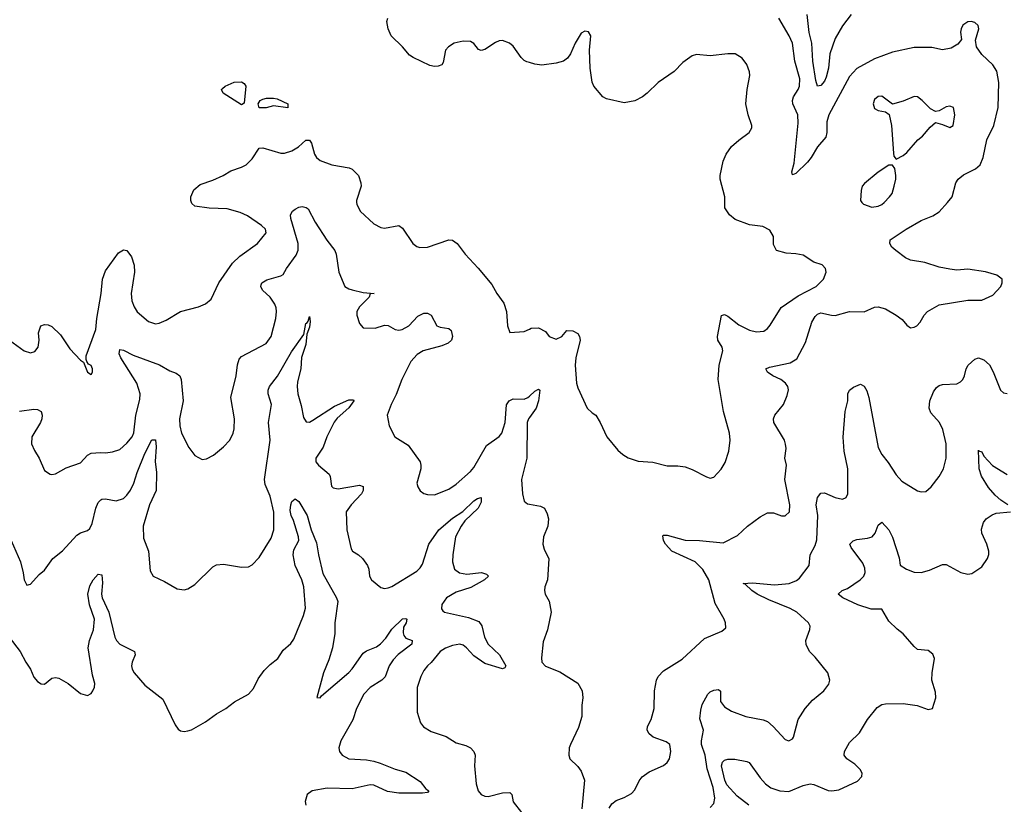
# Model space of a CAD drawing. Header units: inches. Extents: x 2001573 to 2220545, y 644482 to 846830.
# Tile 593 of 656: x 2137150 to 2142655, y 706635 to 711021. Entities that reach past the tile are written whole.
import ezdxf

# ---------------------------------------------------------------- set-up
doc = ezdxf.new("R2010")
doc.units = ezdxf.units.IN
doc.header["$MEASUREMENT"] = 0
for name, color, linetype in [('C1730', 7, 'Continuous'), ('C1731', 7, 'Continuous'), ('C1740', 7, 'Continuous'), ('C1741', 7, 'Continuous')]:
    doc.layers.add(name, color=color, linetype=linetype)

msp = doc.modelspace()

# ---------------------------------------------------------------- linework, layer by layer
at = {"layer": 'C1730', "color": 5}
for points, elevation in [([(2137093, 709230), (2137174.8, 709170), (2137210, 709158.4), (2137234.6, 709165.4), (2137253.6, 709190), (2137258.4, 709230), (2137255.1, 709270), (2137269.3, 709310), (2137290, 709317.3), (2137310, 709315.5), (2137330, 709306), (2137378.7, 709258.7), (2137430, 709180.7), (2137490, 709118), (2137506.4, 709106.4), (2137530, 709051.3), (2137550, 709038), (2137557.2, 709050), (2137558, 709070), (2137550, 709088.7), (2137536, 709096), (2137526, 709110), (2137521.2, 709121.2), (2137522.7, 709142.7), (2137575.7, 709290), (2137581.2, 709350), (2137605.7, 709490), (2137612.7, 709570), (2137630, 709616.5), (2137702.3, 709717.7), (2137730, 709734.6), (2137750, 709730.3), (2137775.3, 709695.3), (2137789.5, 709649.5), (2137793.1, 709610), (2137774.4, 709490), (2137778, 709450), (2137790, 709415.5), (2137807.7, 709387.7), (2137870, 709334), (2137910, 709320.4), (2137930, 709323.8), (2137970, 709341.6), (2138050, 709390.5), (2138150, 709416.3), (2138190, 709433), (2138221.1, 709458.9), (2138263.5, 709550), (2138339.6, 709660.4), (2138380.4, 709699.6), (2138480.7, 709770), (2138527.6, 709830), (2138525.1, 709850), (2138502.9, 709870), (2138424.4, 709924.4), (2138383.8, 709943.8), (2138310, 709964.6), (2138210, 709967.6), (2138130, 709978.4), (2138112.9, 709992.9), (2138110.5, 710000)], 380), ([(2137150, 708832.9), (2137230, 708843.1), (2137250, 708842), (2137270, 708830.5), (2137275.3, 708810), (2137273.8, 708790), (2137266, 708770), (2137217.6, 708690), (2137215.8, 708650), (2137232.6, 708612.6), (2137259.5, 708570), (2137290, 708500.7), (2137320.9, 708480.9), (2137330, 708478), (2137350, 708481.6), (2137410, 708515.5), (2137490, 708544.4), (2137530, 708586.4), (2137550, 708597.6), (2137602, 708602), (2137630, 708599.1), (2137670, 708604.9), (2137710, 708619.1), (2137750, 708653), (2137778.3, 708690), (2137787.6, 708712.4), (2137799.8, 708810), (2137822.4, 708897.6), (2137823.1, 708930), (2137805, 708990), (2137716, 709130), (2137707, 709153), (2137710, 709177.3), (2137730, 709174.6), (2137785, 709145), (2137931.3, 709091.3), (2137990, 709058.9), (2138025.7, 709045.7), (2138046, 709030), (2138053.4, 709010), (2138064.2, 708890), (2138043.5, 708790), (2138045.5, 708750), (2138054.6, 708710), (2138095.3, 708630), (2138130, 708584.9), (2138170, 708562), (2138194.2, 708565.8), (2138233.6, 708586.4), (2138290, 708633.4), (2138324.5, 708670), (2138344.2, 708710), (2138350, 708734), (2138351.1, 708790), (2138331, 708910), (2138361, 709030), (2138367.6, 709092.4), (2138377.2, 709122.8), (2138390, 709138), (2138528.7, 709211.3), (2138556.4, 709250), (2138582.6, 709350), (2138586.5, 709390), (2138583.7, 709410), (2138575.9, 709430), (2138550, 709469.7), (2138507.6, 709510), (2138498.4, 709530), (2138500.5, 709539.5), (2138503.7, 709550), (2138532.3, 709567.7), (2138610, 709588.9), (2138622.5, 709597.5), (2138641.1, 709630), (2138695.8, 709704.2), (2138706.8, 709733.2), (2138707.5, 709770), (2138666.5, 709910), (2138665, 709930), (2138676.2, 709950), (2138690, 709961.1), (2138710, 709972.8), (2138730, 709976.3), (2138752.1, 709972.1), (2138763.6, 709963.6), (2138802.9, 709890), (2138868.2, 709788.2), (2138911.8, 709730), (2138919.8, 709710), (2138934.7, 709610), (2138969, 709530), (2138990, 709516.5), (2139010, 709510.2), (2139070, 709496.5), (2139131.3, 709490), (2139110, 709488), (2139104, 709470), (2139050, 709416.2), (2139034.9, 709390), (2139035.5, 709370), (2139050, 709322), (2139070, 709298), (2139136.9, 709296.9), (2139190, 709313.4), (2139210, 709310.7), (2139248.7, 709288.7), (2139270, 709286.3), (2139288.7, 709290), (2139325.1, 709310), (2139375.5, 709364.5), (2139410, 709381.3), (2139430, 709381.3), (2139450.4, 709370), (2139482, 709310), (2139501.8, 709301.8), (2139550, 709295.3), (2139563, 709283), (2139569.1, 709250), (2139563.6, 709230), (2139546.4, 709213.6), (2139510, 709198.2), (2139406.7, 709170), (2139371.7, 709150), (2139336.9, 709110), (2139287.6, 709010), (2139254.7, 708925.3), (2139226.7, 708870), (2139205.5, 708810), (2139216.3, 708750), (2139247.3, 708690), (2139322.6, 708642.6), (2139389, 708550), (2139393.8, 708530), (2139392.4, 708510), (2139370.4, 708430), (2139375.5, 708410), (2139390, 708387.3), (2139410, 708373.4), (2139430, 708367.3), (2139470, 708365.5), (2139550, 708397.1), (2139590, 708424.4), (2139670, 708494.9), (2139690, 708518), (2139759.7, 708640.3), (2139830, 708691), (2139845.2, 708710), (2139864.6, 708770), (2139872.5, 708867.5), (2139886.2, 708890), (2139910, 708901.1), (2139970, 708900.2), (2139991.1, 708908.9), (2140000, 708917.1)], 360), ([(2139034.2, 710000), (2139034.4, 709990), (2139054.4, 709950), (2139130, 709879.5), (2139170, 709858.7), (2139190, 709855.3), (2139270, 709870.4), (2139290, 709855.5), (2139349.1, 709769.1), (2139370, 709753.4), (2139387, 709747), (2139430, 709749.2), (2139550, 709790.4), (2139570, 709788), (2139595.5, 709770), (2139641.6, 709710), (2139713, 709633), (2139790, 709540.3), (2139818.5, 709490), (2139856.9, 709436.9), (2139872.4, 709390), (2139878, 709310), (2139890, 709272), (2139970, 709278), (2140000, 709291.5)], 380), ([(2137102.3, 708110), (2137155.8, 707990), (2137170.7, 707929.3), (2137174.8, 707890), (2137190, 707861), (2137210, 707866), (2137259.7, 707920.3), (2137290, 707944), (2137336.2, 708010), (2137390, 708052.4), (2137470, 708139.5), (2137490, 708153.4), (2137530, 708165.3), (2137542.4, 708177.6), (2137556, 708204), (2137575.4, 708290), (2137590, 708322), (2137603.3, 708336.7), (2137610, 708341.5), (2137630, 708342.6), (2137690, 708331), (2137730, 708345), (2137750, 708363.9), (2137770, 708391.6), (2137789.1, 708430), (2137807.7, 708490), (2137850, 708595.8), (2137890, 708672.4), (2137910, 708673.4), (2137914.1, 708634.1), (2137908.3, 708551.7), (2137914.6, 708490), (2137913.2, 708390), (2137875.5, 708310), (2137840.3, 708190), (2137843.4, 708123.4), (2137870.4, 708050), (2137880.5, 707940.5), (2137896, 707910), (2137960.7, 707880.7), (2138030, 707839.3), (2138070, 707834.4), (2138090, 707840.4), (2138130, 707863), (2138230, 707962.8), (2138250, 707974), (2138290, 707977.3), (2138390, 707960.7), (2138430, 707962.8), (2138450, 707974), (2138490, 708014.8), (2138556.8, 708123.2), (2138571.7, 708170), (2138570.9, 708269.1), (2138550, 708358.4), (2138522.4, 708422.4), (2138518.2, 708450), (2138549.9, 708669.9), (2138541.4, 708770), (2138557.3, 708870), (2138539.8, 708930), (2138539.8, 708950), (2138546.4, 708970), (2138592, 709028), (2138670, 709164.6), (2138738, 709262), (2138750, 709322.8), (2138756, 709324), (2138763.7, 709336.3), (2138770, 709362), (2138773.4, 709333.4), (2138770, 709302), (2138756.2, 709263.8), (2138750, 709206), (2138726.6, 709133.4), (2138721.2, 709070), (2138703, 708997), (2138700.9, 708970), (2138705.5, 708930), (2138724.8, 708864.8), (2138737, 708797), (2138752.2, 708772.2), (2138770, 708771.8), (2138790, 708782.4), (2138910, 708860.8), (2138990, 708896.8), (2139016.5, 708896.5), (2139018, 708890), (2138990, 708851.1), (2138925.7, 708794.3), (2138908.3, 708771.7), (2138868.2, 708690), (2138847.7, 708632.3), (2138806, 708570), (2138805.7, 708550), (2138820.4, 708530), (2138880.2, 708480.2), (2138886.9, 708466.9), (2138893.8, 708413.8), (2138903.7, 708403.7), (2138930, 708398.5), (2139050, 708419), (2139071.3, 708411.3), (2139070.2, 708390), (2139061.3, 708370), (2139002.6, 708310), (2138974.9, 708270), (2138978.5, 708170), (2139003.1, 708063.1), (2139010.4, 708050.4), (2139044.7, 708030), (2139066, 708010), (2139094, 707970), (2139102.8, 707950), (2139106, 707910), (2139118, 707890), (2139170, 707846.4), (2139190, 707842), (2139210, 707845.3), (2139230, 707852.4), (2139370, 707937.8), (2139390, 707957.8), (2139402, 707978), (2139437.1, 708090), (2139493.3, 708170), (2139570, 708234.6), (2139627.5, 708272.5), (2139690, 708330.9), (2139710, 708344.4), (2139730.2, 708350.2), (2139730, 708324.5), (2139713.9, 708290), (2139639.7, 708220.3), (2139617.5, 708190), (2139586.1, 708130), (2139571, 708029), (2139570.2, 707990), (2139581.2, 707950), (2139609.6, 707929.6), (2139650, 707922.5), (2139732, 707930), (2139760.9, 707920.9), (2139770.4, 707910), (2139748.7, 707890), (2139673, 707847), (2139590, 707820.6), (2139536.5, 707790), (2139510, 707752.3), (2139508.1, 707728.1), (2139515.8, 707715.8), (2139526, 707710), (2139659.6, 707679.6), (2139716.7, 707656.7), (2139733.1, 707633.1), (2139749.5, 707570), (2139770, 707530.3), (2139832, 707470), (2139867.3, 707410), (2139862, 707398), (2139850, 707392.7), (2139750, 707422.8), (2139690, 707465.5), (2139648.8, 707510), (2139630, 707523.9), (2139610.2, 707529.8), (2139570, 707523.2), (2139530, 707508.7), (2139500.9, 707490), (2139450, 707427.3), (2139430, 707409.5), (2139410, 707383.7), (2139392.4, 707350), (2139371.9, 707288.1), (2139372.4, 707150), (2139390.6, 707090), (2139407.3, 707067.3), (2139450, 707041.3), (2139534.1, 707014.1), (2139590, 706979.3), (2139644.1, 706964.1), (2139671, 706950), (2139690, 706931), (2139696.3, 706910), (2139692.7, 706850), (2139701.6, 706750), (2139713.4, 706710), (2139730, 706690.7), (2139750, 706680.5), (2139770, 706678.4), (2139850, 706700.2), (2139890, 706700.3), (2139901.3, 706690), (2139909.5, 706649.5), (2139955.3, 706590)], 340), ([(2140000, 708797.1), (2139995, 708790), (2139987.5, 708770), (2139986, 708570), (2139956.4, 708450), (2139961.6, 708370), (2139970.8, 708330), (2139990, 708314), (2140000, 708312.4)], 360), ([(2137091.5, 707570), (2137152.7, 707490), (2137184.1, 707430), (2137211.5, 707390), (2137230, 707346.7), (2137250, 707322.4), (2137270, 707308), (2137290, 707306.8), (2137330, 707340.7), (2137350, 707343.8), (2137370, 707340.3), (2137422, 707310), (2137490, 707254), (2137530, 707242.8), (2137550, 707254), (2137559.6, 707270), (2137568, 707290), (2137569.7, 707310), (2137557.1, 707357.1), (2137533.3, 707510), (2137540.7, 707550), (2137563.2, 707610), (2137568.6, 707670), (2137539.8, 707750), (2137531.9, 707810), (2137543.3, 707856.7), (2137561.6, 707890), (2137590, 707922), (2137610, 707918), (2137613.9, 707873.9), (2137607.2, 707810), (2137610.8, 707790), (2137648.2, 707710), (2137682, 707570), (2137692.3, 707550), (2137710.8, 707530.8), (2137793, 707490), (2137796.4, 707470), (2137778.7, 707430), (2137775.3, 707410), (2137779.5, 707390), (2137790, 707370.6), (2137850, 707302), (2137950, 707222.8), (2138019.5, 707079.5), (2138036.1, 707056.1), (2138050, 707045.5), (2138070, 707042.4), (2138090, 707045.3), (2138110, 707052), (2138190, 707096.5), (2138250, 707141.3), (2138302.7, 707170), (2138351.9, 707208.1), (2138430, 707251.7), (2138458, 707282), (2138484.2, 707335.8), (2138517.4, 707382.6), (2138550, 707416.1), (2138593, 707450), (2138622.9, 707497.1), (2138666.3, 707533.7), (2138682.3, 707557.7), (2138737.2, 707690), (2138748.7, 707731.3), (2138739, 707850), (2138727.3, 707890), (2138690.8, 707970), (2138679.2, 708030), (2138682.6, 708057.4), (2138710.8, 708110), (2138709.9, 708130), (2138681.7, 708221.7), (2138668.1, 708250), (2138662.9, 708277.1), (2138665.3, 708310), (2138672.4, 708327.6), (2138690, 708343), (2138710, 708328.5), (2138756.9, 708250), (2138779.7, 708170), (2138810, 708097.3), (2138820.1, 708030), (2138844.9, 707924.9), (2138921, 707790), (2138928.1, 707768.1), (2138912, 707650), (2138912.3, 707590), (2138898.5, 707510), (2138878.1, 707441.9), (2138848.1, 707370), (2138811.6, 707231.6), (2138830, 707230.7), (2138838, 707242), (2138990, 707371), (2139010, 707393.2), (2139070, 707480.5), (2139090, 707493.4), (2139145.1, 707514.9), (2139168, 707532), (2139196.5, 707563.5), (2139230, 707614.7), (2139290, 707671.6), (2139310, 707674.4), (2139314.4, 707670), (2139310.3, 707650), (2139295.5, 707624.5), (2139294.1, 707594.1), (2139298.8, 707578.8), (2139310, 707564.2), (2139344, 707550), (2139343.1, 707530), (2139266.7, 707473.3), (2139237.5, 707442.5), (2139216.5, 707410), (2139193, 707347), (2139174.9, 707330), (2139110, 707288.4), (2139074.1, 707250), (2139034, 707170), (2139011.9, 707108.1), (2138944.8, 706990), (2138933.7, 706950), (2138938.2, 706930), (2138953.1, 706910), (2138990, 706890.2), (2139090, 706883.5), (2139130, 706875.9), (2139165.9, 706865.9), (2139250, 706831.8), (2139310, 706815), (2139390, 706762.6), (2139421.6, 706721.6), (2139438, 706710), (2139430, 706700.9), (2139402.8, 706697.2), (2139270, 706697.4), (2139207.4, 706707.4), (2139130, 706742.8), (2139110, 706744), (2139010, 706722.5), (2138870, 706725.6), (2138784.7, 706710), (2138757.3, 706690), (2138746.8, 706650), (2138750.7, 706630)], 320)]:
    msp.add_lwpolyline(points, dxfattribs=dict(at, elevation=elevation))
at = {"layer": 'C1731', "color": 5, "elevation": 380}
for points in [[(2140000, 710781.7), (2139985.9, 710785.9), (2139970, 710793.3), (2139953.3, 710810), (2139910, 710873), (2139889.4, 710890), (2139850, 710904.4), (2139830, 710902.2), (2139810, 710893.5), (2139750, 710854.7), (2139730, 710849.6), (2139715.1, 710855.1), (2139688.3, 710888.3), (2139670, 710898.9), (2139630, 710901.1), (2139578.8, 710890), (2139548.2, 710870), (2139530.4, 710850), (2139517.6, 710782.4), (2139510, 710769), (2139490, 710761.2), (2139470, 710759.3), (2139444.1, 710764.1), (2139349.6, 710809.6), (2139330, 710822.7), (2139289.6, 710870), (2139227.3, 710930), (2139209.6, 710970), (2139202.4, 711010), (2139207.6, 711030)], [(2138110.5, 710000), (2138107.2, 710010), (2138107.6, 710030), (2138123.5, 710070), (2138159.8, 710100.2), (2138230, 710123.6), (2138287.3, 710150), (2138330, 710175.8), (2138390, 710196), (2138417, 710210), (2138450, 710242.4), (2138490, 710302.8), (2138510, 710304.9), (2138610, 710274), (2138630, 710275.3), (2138671.9, 710288.1), (2138709.3, 710310), (2138750, 710347.3), (2138770, 710346.8), (2138782, 710330), (2138798.4, 710270), (2138810.5, 710250), (2138830, 710234.4), (2138896, 710210), (2138992.5, 710192.5), (2139010, 710184.9), (2139044.9, 710150), (2139058, 710110), (2139058.7, 710090), (2139034, 710010), (2139034.2, 710000)]]:
    msp.add_lwpolyline(points, dxfattribs=at)
for points in [[(2138390, 710545.1), (2138287, 710610), (2138279.3, 710630), (2138283.6, 710636.4), (2138299, 710650), (2138350, 710672.4), (2138390, 710673), (2138405.2, 710665.2), (2138415.5, 710650), (2138406, 710554)], [(2138650, 710529.2), (2138570, 710539), (2138528.4, 710528.4), (2138490, 710528), (2138484, 710550), (2138495.3, 710570), (2138510, 710577.3), (2138530, 710582.8), (2138570, 710582.8), (2138590, 710578.8), (2138650, 710550.4)]]:
    msp.add_lwpolyline(points, close=True, dxfattribs=at)
at = {"layer": 'C1740', "color": 5}
for points, elevation in [([(2140000, 709291.5), (2140010, 709296), (2140050, 709298.8), (2140090, 709278.8), (2140110.5, 709250.5), (2140150, 709235.5), (2140180.9, 709250), (2140210, 709284), (2140242, 709282), (2140270, 709267.3), (2140279.5, 709250), (2140283.1, 709230), (2140259.8, 709130), (2140255.1, 709090), (2140263.9, 708990), (2140270, 708964), (2140323, 708850), (2140350, 708822.8), (2140370.6, 708810), (2140395.5, 708770), (2140433, 708690), (2140494.9, 708614.9), (2140522.8, 708590), (2140551.8, 708571.8), (2140607, 708553), (2140690, 708548.2), (2140770, 708527), (2140830, 708527.4), (2140870, 708520.9), (2140910, 708507.4), (2140990, 708466), (2141010, 708459.1), (2141030, 708464), (2141072, 708508), (2141094.8, 708545.2), (2141114.5, 708610), (2141121.4, 708670), (2141118.7, 708710), (2141085.6, 708830), (2141055.6, 709010), (2141061.2, 709090), (2141080.4, 709170), (2141076.9, 709190), (2141054, 709230), (2141050.6, 709250), (2141073.1, 709366.9), (2141090, 709373.4), (2141110, 709363.2), (2141170, 709315.5), (2141230, 709285.9), (2141270, 709276.5), (2141310, 709280.7), (2141330, 709294.3), (2141346.6, 709313.4), (2141408.1, 709411.9), (2141502.9, 709477.1), (2141603, 709530), (2141644.7, 709570), (2141659.5, 709610), (2141655.1, 709630), (2141637.2, 709650), (2141590, 709666.3), (2141530, 709704.2), (2141490, 709713), (2141435.9, 709715.9), (2141382, 709730), (2141364.7, 709764.7), (2141364, 709810), (2141344.7, 709844.7), (2141305.6, 709865.6), (2141230, 709874.5), (2141150, 709904.5), (2141119.3, 709930), (2141092.3, 709970), (2141091.9, 710000)], 380), ([(2140445.7, 706614.3), (2140461.6, 706638.4), (2140484, 706656), (2140530, 706673.6), (2140570, 706695.6), (2140590, 706716.4), (2140613.6, 706766.4), (2140630.6, 706789.4), (2140670, 706816.5), (2140750, 706851.8), (2140770.7, 706869.3), (2140782.6, 706890), (2140789.7, 706930), (2140784.5, 706970), (2140764.6, 706984.6), (2140691.2, 707011.2), (2140668.5, 707030), (2140659.1, 707050), (2140660.5, 707070), (2140679.8, 707110), (2140697.2, 707170), (2140699.9, 707270), (2140709.9, 707330), (2140719.1, 707350), (2140750, 707381.8), (2140853.2, 707446.8), (2140978.3, 707561.7), (2141076.5, 707603.5), (2141098, 707622), (2141096, 707650), (2141089.3, 707670), (2141038, 707758), (2141003.7, 707890), (2140970, 707948.4), (2140926.6, 707990), (2140795.3, 708050), (2140761.5, 708090), (2140749.6, 708110.4), (2140744.9, 708135.1), (2140750, 708139.1), (2140770, 708138.7), (2140870, 708111), (2140950, 708110.2), (2141082.8, 708097.2), (2141162.9, 708137.1), (2141219.5, 708190), (2141290, 708243), (2141330, 708264.9), (2141365.2, 708265.2), (2141410, 708247.3), (2141430, 708247.3), (2141453.3, 708270), (2141455.6, 708310), (2141428, 708450), (2141438, 708530), (2141428.7, 708570), (2141435.5, 708624.5), (2141432.3, 708647.7), (2141425.1, 708670), (2141366, 708770), (2141363.6, 708790), (2141371.8, 708810), (2141420.9, 708870), (2141440.5, 708919.5), (2141447.5, 708952.5), (2141444, 708970), (2141431.1, 708990), (2141404.7, 709010), (2141361.6, 709030), (2141331.6, 709050), (2141321.6, 709070), (2141341.4, 709078.6), (2141457.8, 709102.2), (2141494.6, 709125.4), (2141543, 709217), (2141578.4, 709330), (2141597.7, 709362.3), (2141610, 709375.3), (2141620.6, 709379.4), (2141630, 709382.2), (2141688.7, 709368.7), (2141710, 709368.4), (2141790.2, 709390.2), (2141871.5, 709388.5), (2141930, 709414), (2141950, 709416.3), (2141990, 709404.9), (2142050.3, 709370.3), (2142084.4, 709344.4), (2142110, 709314), (2142130, 709298), (2142150, 709301.6), (2142165.2, 709310), (2142185.2, 709330), (2142206, 709370), (2142225.2, 709390), (2142290, 709427.7), (2142450, 709452.7), (2142530, 709453.4), (2142590, 709481.3), (2142635.1, 709530), (2142643.6, 709550), (2142642.4, 709570), (2142613.3, 709593.3), (2142550, 709612.1), (2142450, 709626.6), (2142390, 709620.7), (2142350, 709626), (2142290, 709637.8), (2142210, 709663.9), (2142130, 709676.4), (2142101.6, 709690), (2142048, 709730), (2142026.6, 709750), (2142015.1, 709770), (2142017, 709790), (2142106, 709850), (2142190, 709898.6), (2142255.3, 709924.7), (2142290, 709947.4), (2142336.8, 710000)], 360), ([(2141858.7, 710000), (2141866.8, 709990), (2141913.5, 709973.5), (2141950, 709978), (2141970, 709987.2), (2141983, 710000)], 380), ([(2141010, 706616.4), (2141030, 706639.1), (2141035.8, 706670), (2141027.4, 706730), (2140993.7, 706833.7), (2140982.6, 706910), (2140961.9, 706970), (2140961.1, 706990), (2140972.4, 707050), (2140953.2, 707113.2), (2140957.8, 707162.2), (2140966.3, 707193.7), (2140997.4, 707250), (2141010, 707263), (2141030, 707274.1), (2141056.4, 707276.4), (2141067.6, 707267.6), (2141068.5, 707210), (2141090, 707179.8), (2141130, 707155.9), (2141210, 707125.2), (2141307.1, 707107.1), (2141330, 707098), (2141363.1, 707070), (2141430, 706998), (2141450, 706990.6), (2141470, 707000.7), (2141476.2, 707010), (2141502.8, 707110), (2141540.7, 707170), (2141582.2, 707217.8), (2141646.3, 707270), (2141673.5, 707306.5), (2141678.9, 707330), (2141667.6, 707370), (2141597.8, 707457.8), (2141566.6, 707490), (2141547.9, 707527.9), (2141546, 707550), (2141568.1, 707611.9), (2141569.7, 707630), (2141559.7, 707650), (2141494.7, 707710), (2141458, 707730), (2141338.5, 707778.5), (2141274, 707810), (2141243.8, 707830), (2141206.1, 707866.1), (2141194, 707870), (2141246.4, 707873.6), (2141370, 707861.5), (2141452.7, 707870), (2141493.6, 707886.4), (2141510, 707898.4), (2141563.7, 707970), (2141569.6, 708030), (2141597.6, 708082.4), (2141606.9, 708113.1), (2141613, 708250), (2141603.2, 708310), (2141610, 708350.4), (2141630, 708373.7), (2141650, 708376.5), (2141710, 708350.3), (2141750, 708341.3), (2141770, 708350.6), (2141779.1, 708370), (2141780.2, 708510), (2141759.2, 708610), (2141753.1, 708686.9), (2141764.7, 708830), (2141779.7, 708890), (2141780.7, 708930), (2141789.3, 708950), (2141812.2, 708967.8), (2141850, 708983), (2141871.8, 708971.8), (2141887, 708947), (2141898, 708910), (2141949.1, 708630), (2141970, 708590.6), (2142006, 708546), (2142050, 708477.3), (2142082.3, 708442.3), (2142170, 708388.2), (2142190, 708382.4), (2142215.8, 708384.2), (2142246, 708410), (2142290, 708467.3), (2142314.3, 708510), (2142329.7, 708570), (2142328.9, 708650), (2142310.7, 708730), (2142291.7, 708770), (2142244.2, 708824.2), (2142234.6, 708850), (2142237.7, 708890), (2142259.5, 708940.5), (2142275.5, 708964.5), (2142290, 708975.6), (2142310, 708981.8), (2142390, 708985.8), (2142410, 708997.4), (2142422.6, 709010), (2142432.6, 709030), (2142442, 709070), (2142452.3, 709090), (2142490, 709123), (2142510, 709130.4), (2142539.9, 709119.9), (2142571.9, 709091.9), (2142593, 709053), (2142633.4, 708950), (2142650, 708935.5), (2142670, 708930.6)], 340), ([(2140000, 708917.1), (2140030, 708944.6), (2140050, 708955.8), (2140059.1, 708950), (2140051.5, 708890), (2140037.7, 708850), (2140000, 708797.1)], 360), ([(2142675.1, 708310), (2142634.6, 708334.6), (2142603, 708363), (2142566.7, 708406.7), (2142526.6, 708470), (2142513.3, 708510), (2142510, 708614), (2142510.8, 708610.8), (2142530, 708604.9), (2142541.2, 708581.2), (2142589.6, 708529.6), (2142670, 708478.2)], 320), ([(2140000, 708312.4), (2140062.6, 708302.6), (2140084.9, 708290), (2140099.6, 708259.6), (2140106, 708230), (2140102.8, 708190), (2140078.4, 708130), (2140074.4, 708090), (2140082, 708062), (2140108, 708008), (2140100.7, 707890), (2140086, 707850), (2140084, 707830), (2140087.3, 707810), (2140110.7, 707770), (2140120.7, 707710), (2140101, 707610), (2140077.3, 707542.7), (2140066.7, 707453.3), (2140068.8, 707430), (2140090, 707408), (2140170, 707375.5), (2140270, 707312.2), (2140295.6, 707270), (2140299.1, 707230), (2140293.8, 707190), (2140293.1, 707126.9), (2140274.6, 707065.4), (2140228.8, 706970), (2140222.6, 706950), (2140220.4, 706910), (2140226.4, 706890), (2140270, 706847.2), (2140290, 706820.4), (2140307.2, 706770), (2140293.7, 706610)], 360), ([(2141226.3, 706630), (2141161.5, 706681.5), (2141104.5, 706744.5), (2141093.1, 706770), (2141074.5, 706850), (2141078.9, 706870), (2141090, 706881.1), (2141110, 706886.7), (2141148.3, 706888.3), (2141215.2, 706875.2), (2141228.4, 706868.4), (2141290, 706783), (2141320.1, 706750), (2141350, 706728), (2141400.4, 706710), (2141450, 706706.8), (2141530, 706740.9), (2141570, 706749.4), (2141590, 706746.6), (2141670, 706712.7), (2141690, 706710.2), (2141730, 706715.5), (2141834.7, 706765.3), (2141858.7, 706790), (2141859.7, 706810), (2141848.3, 706830), (2141819.7, 706859.7), (2141774, 706890), (2141759.6, 706910), (2141760.7, 706930), (2141790, 706980.7), (2141844.9, 707035.1), (2141889.9, 707110.1), (2141943.2, 707176.8), (2141970, 707193.1), (2141990, 707196.9), (2142090, 707199), (2142167.5, 707187.5), (2142230, 707164.9), (2142253.2, 707170), (2142272.8, 707230), (2142270, 707262), (2142249.8, 707330), (2142250.9, 707370.9), (2142265.1, 707450), (2142254.9, 707474.9), (2142230, 707494.7), (2142170, 707501.3), (2142150, 707516.9), (2142090, 707588.2), (2142054.9, 707614.9), (2142010, 707659.5), (2141970, 707726), (2141910, 707726.6), (2141835.1, 707750), (2141752.7, 707790), (2141725.2, 707810), (2141748.7, 707830), (2141778.8, 707841.2), (2141849.3, 707890.7), (2141868.7, 707910), (2141877.1, 707930), (2141874.7, 707954.7), (2141863.8, 707983.8), (2141798.9, 708070), (2141792, 708090), (2141810, 708108), (2141830, 708116), (2141890, 708122), (2141916.2, 708130), (2141933.7, 708150), (2141950, 708194.8), (2141970, 708212.7), (2142010, 708168.5), (2142030, 708128.2), (2142067.7, 708012.3), (2142072.7, 707972.7), (2142108, 707950), (2142150, 707933.2), (2142190, 707931.1), (2142236.6, 707943.4), (2142310, 707974.8), (2142330, 707974.8), (2142411.3, 707930), (2142450, 707922.4), (2142473.9, 707926.1), (2142530, 707962), (2142560.5, 708010), (2142567.7, 708032.3), (2142567.8, 708050), (2142556.3, 708090), (2142528.2, 708150), (2142526.6, 708173.4), (2142538, 708210), (2142552.7, 708230), (2142587, 708253), (2142610, 708263.1), (2142689.1, 708270.9)], 320)]:
    msp.add_lwpolyline(points, dxfattribs=dict(at, elevation=elevation))
at = {"layer": 'C1741', "color": 5}
for points, elevation in [([(2141799.2, 711050), (2141750, 710987.1), (2141710, 710916), (2141678.9, 710830), (2141672.5, 710750), (2141659.8, 710700.2), (2141650, 710678), (2141630, 710652.8), (2141610, 710649.5), (2141600.9, 710680.9), (2141584, 710790), (2141578.8, 710890), (2141563.3, 710950), (2141552.9, 711050)], 340), ([(2142336.8, 710000), (2142363.5, 710030), (2142384.4, 710110), (2142396.3, 710130), (2142425.7, 710154.3), (2142492.8, 710187.2), (2142518.9, 710210), (2142536, 710250), (2142556.3, 710350), (2142595.4, 710430), (2142621, 710530), (2142623.5, 710670), (2142612.4, 710732.4), (2142590, 710769.4), (2142530, 710826), (2142499.3, 710870), (2142493.6, 710906.4), (2142512, 710970), (2142509.4, 710989.4), (2142490, 711006), (2142470, 711011.3), (2142450, 711009.5), (2142423, 710990), (2142413, 710970), (2142410.6, 710950.6), (2142414.8, 710910), (2142395.8, 710884.2), (2142358.2, 710861.8), (2142310, 710853), (2142250, 710865.7), (2142150, 710865.8), (2142030, 710840.4), (2141930, 710802.2), (2141830.9, 710749.1), (2141790, 710702.6), (2141673.6, 710490), (2141661.7, 710450), (2141662.5, 710390), (2141656.1, 710363.9), (2141610.1, 710309.9), (2141575.6, 710250), (2141554.8, 710225.2), (2141490, 710161.1), (2141470, 710154), (2141467, 710170), (2141480.8, 710219.2), (2141502.7, 710442.7), (2141499.9, 710490), (2141472.9, 710550), (2141470.6, 710570), (2141476.2, 710590), (2141501.7, 710630), (2141509.1, 710650), (2141511.6, 710690), (2141483.7, 710790), (2141470.7, 710890), (2141452.8, 710930), (2141394, 711030)], 360), ([(2141091.9, 710000), (2141091.6, 710030), (2141065.7, 710130), (2141065.7, 710150), (2141084, 710230), (2141100.5, 710270), (2141130, 710312.4), (2141170, 710348.4), (2141229.2, 710390), (2141242.7, 710417.3), (2141243.7, 710430), (2141222.9, 710490), (2141209.7, 710550), (2141216.9, 710630), (2141231.6, 710710), (2141229.5, 710730), (2141215.1, 710770), (2141190, 710806), (2141149.6, 710829.6), (2141108.9, 710831.1), (2141010, 710819.5), (2140933.2, 710826.8), (2140910, 710819.5), (2140858, 710782), (2140808.9, 710731.1), (2140719.5, 710670), (2140658.9, 710610), (2140632, 710590), (2140590, 710567.4), (2140530, 710555.4), (2140430, 710579.5), (2140410, 710589.4), (2140359.7, 710650), (2140351.1, 710671.1), (2140338.9, 710750), (2140335.8, 710850), (2140343.7, 710930), (2140330, 710954), (2140310, 710956), (2140290, 710945.2), (2140254.9, 710890), (2140230.3, 710829.7), (2140213.4, 710806.6), (2140190, 710789.6), (2140150, 710778.4), (2140070, 710767.6), (2140030, 710772.8), (2140000, 710781.7)], 380), ([(2141983, 710000), (2142013.6, 710030), (2142027.3, 710050), (2142039.5, 710090), (2142049.2, 710130), (2142049.2, 710150), (2142042, 710190), (2142030, 710208), (2142010, 710208), (2141950, 710169), (2141873.7, 710106.3), (2141861, 710090), (2141853.7, 710066.3), (2141850.7, 710010), (2141858.7, 710000)], 380)]:
    msp.add_lwpolyline(points, dxfattribs=dict(at, elevation=elevation))
at = {"layer": 'C1741', "color": 5, "elevation": 380}
msp.add_lwpolyline([(2141970, 710593.3), (2141950, 710591.3), (2141930, 710574.5), (2141921.3, 710550), (2141930, 710525.5), (2141950, 710513.4), (2141990, 710506), (2142010.8, 710490.8), (2142024, 710430), (2142034.8, 710274.8), (2142038, 710258), (2142050, 710242), (2142090, 710261), (2142110, 710278.8), (2142171.3, 710348.7), (2142198, 710370), (2142240.5, 710419.5), (2142270, 710446), (2142310, 710436), (2142350, 710419.1), (2142369, 710430), (2142378, 710490), (2142371, 710531), (2142350, 710537.6), (2142330, 710533.6), (2142290, 710512.3), (2142270, 710508.7), (2142242, 710522), (2142196, 710570), (2142170, 710589.4), (2142150, 710591.8), (2142090, 710565.2), (2142030, 710548)], close=True, dxfattribs=at)

doc.saveas('drawing.dxf')
